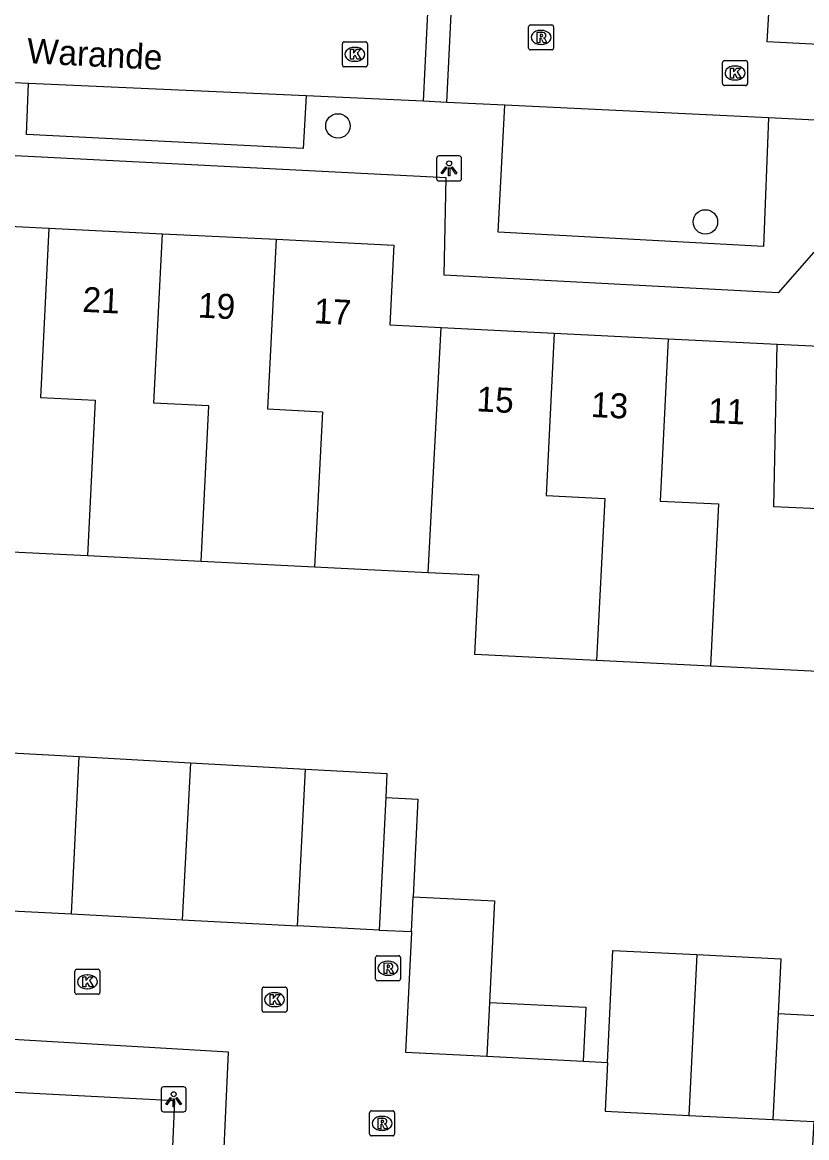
# Model space of a CAD drawing. Extents: x 162990 to 165007, y 383433 to 384336.
# Drawn here: x 164389.42 to 164420.84, y 383617.32 to 383661.98 of the extents above; entities that cross this region are included whole.
import ezdxf

# ---------------------------------------------------------------- set-up
doc = ezdxf.new("R2010")
doc.units = 0
for name, color, linetype in [('IMGEO_Boom', 7, 'Continuous'), ('IMGEO_Kolk', 7, 'Continuous'), ('IMGEO_Lichtpunt', 7, 'Continuous'), ('IMGEO_Openbare_ruimte_label', 7, 'Continuous'), ('IMGEO_Pand', 7, 'Continuous'), ('IMGEO_Pand_nummerreeks', 7, 'Continuous'), ('IMGEO_Rijbaan_lokaal_open', 7, 'Continuous'), ('IMGEO_Rioolput', 7, 'Continuous'), ('IMGEO_Voetpad_open', 7, 'Continuous')]:
    doc.layers.add(name, color=color, linetype=linetype)

msp = doc.modelspace()

# ---------------------------------------------------------------- linework, layer by layer
at = {"layer": 'IMGEO_Boom'}
for centre in [(164402.066, 383657.832), (164416.788, 383653.988)]:
    msp.add_circle(centre, 0.489, dxfattribs=at)
at = {"layer": 'IMGEO_Kolk'}
for p, q in [((164402.244, 383660.271), (164402.244, 383661.123)), ((164402.319, 383661.197), (164403.171, 383661.197)), ((164402.732, 383660.977), (164402.757, 383660.977)), ((164403.245, 383661.123), (164403.245, 383660.271)), ((164402.755, 383660.417), (164402.73, 383660.417)), ((164417.547, 383660.449), (164418.399, 383660.449)), ((164403.171, 383660.197), (164402.319, 383660.197)), ((164417.472, 383659.523), (164417.472, 383660.375)), ((164417.96, 383660.229), (164417.985, 383660.229)), ((164418.473, 383660.375), (164418.473, 383659.523)), ((164417.983, 383659.669), (164417.958, 383659.669)), ((164418.399, 383659.449), (164417.547, 383659.449)), ((164391.53, 383623.138), (164391.53, 383623.99)), ((164391.605, 383624.064), (164392.457, 383624.064)), ((164392.018, 383623.844), (164392.043, 383623.844)), ((164392.531, 383623.99), (164392.531, 383623.138)), ((164399.103, 383623.348), (164399.955, 383623.348)), ((164392.457, 383623.064), (164391.605, 383623.064)), ((164392.041, 383623.284), (164392.016, 383623.284)), ((164399.028, 383622.422), (164399.028, 383623.274)), ((164399.516, 383623.128), (164399.541, 383623.128)), ((164400.029, 383623.274), (164400.029, 383622.422)), ((164399.539, 383622.568), (164399.514, 383622.568)), ((164399.955, 383622.348), (164399.103, 383622.348))]:
    msp.add_line(p, q, dxfattribs=at)
for points in [[(164402.244, 383660.271), (164402.244, 383661.123)], [(164402.319, 383661.197), (164403.171, 383661.197)], [(164402.565, 383660.897), (164402.688, 383660.897), (164402.688, 383660.746), (164402.818, 383660.897), (164402.982, 383660.897), (164402.836, 383660.746), (164402.989, 383660.497), (164402.837, 383660.497), (164402.752, 383660.661), (164402.688, 383660.594), (164402.688, 383660.497), (164402.565, 383660.497), (164402.565, 383660.897)], [(164403.245, 383661.123), (164403.245, 383660.271)], [(164417.547, 383660.449), (164418.399, 383660.449)], [(164403.171, 383660.197), (164402.319, 383660.197)], [(164417.472, 383659.523), (164417.472, 383660.375)], [(164417.793, 383660.149), (164417.916, 383660.149), (164417.916, 383659.998), (164418.046, 383660.149), (164418.21, 383660.149), (164418.064, 383659.998), (164418.217, 383659.749), (164418.065, 383659.749), (164417.98, 383659.913), (164417.916, 383659.846), (164417.916, 383659.749), (164417.793, 383659.749), (164417.793, 383660.149)], [(164418.473, 383660.375), (164418.473, 383659.523)], [(164418.399, 383659.449), (164417.547, 383659.449)], [(164391.53, 383623.138), (164391.53, 383623.99)], [(164391.605, 383624.064), (164392.457, 383624.064)], [(164392.531, 383623.99), (164392.531, 383623.138)], [(164391.851, 383623.764), (164391.974, 383623.764), (164391.974, 383623.613), (164392.104, 383623.764), (164392.268, 383623.764), (164392.122, 383623.613), (164392.275, 383623.364), (164392.123, 383623.364), (164392.038, 383623.528), (164391.974, 383623.461), (164391.974, 383623.364), (164391.851, 383623.364), (164391.851, 383623.764)], [(164399.103, 383623.348), (164399.955, 383623.348)], [(164392.457, 383623.064), (164391.605, 383623.064)], [(164399.028, 383622.422), (164399.028, 383623.274)], [(164399.349, 383623.048), (164399.472, 383623.048), (164399.472, 383622.897), (164399.602, 383623.048), (164399.766, 383623.048), (164399.62, 383622.897), (164399.773, 383622.648), (164399.621, 383622.648), (164399.536, 383622.812), (164399.472, 383622.745), (164399.472, 383622.648), (164399.349, 383622.648), (164399.349, 383623.048)], [(164400.029, 383623.274), (164400.029, 383622.422)], [(164399.955, 383622.348), (164399.103, 383622.348)]]:
    msp.add_lwpolyline(points, dxfattribs=at)
for centre, start, end in [((164402.321, 383661.121), 91.552, 178.448), ((164402.321, 383661.121), 91.552, 178.448), ((164403.169, 383661.121), 1.552, 88.448), ((164403.169, 383661.121), 1.552, 88.448), ((164417.549, 383660.373), 91.552, 178.448), ((164417.549, 383660.373), 91.552, 178.448), ((164418.397, 383660.373), 1.552, 88.448), ((164418.397, 383660.373), 1.552, 88.448), ((164402.321, 383660.273), 181.552, 268.448), ((164402.321, 383660.273), 181.552, 268.448), ((164403.169, 383660.273), 271.552, 358.448), ((164403.169, 383660.273), 271.552, 358.448), ((164417.549, 383659.525), 181.552, 268.448), ((164417.549, 383659.525), 181.552, 268.448), ((164418.397, 383659.525), 271.552, 358.448), ((164418.397, 383659.525), 271.552, 358.448), ((164391.607, 383623.988), 91.552, 178.448), ((164391.607, 383623.988), 91.552, 178.448), ((164392.455, 383623.988), 1.552, 88.448), ((164392.455, 383623.988), 1.552, 88.448), ((164399.105, 383623.272), 91.552, 178.448), ((164399.105, 383623.272), 91.552, 178.448), ((164399.953, 383623.272), 1.552, 88.448), ((164399.953, 383623.272), 1.552, 88.448), ((164391.607, 383623.14), 181.552, 268.448), ((164391.607, 383623.14), 181.552, 268.448), ((164392.455, 383623.14), 271.552, 358.448), ((164392.455, 383623.14), 271.552, 358.448), ((164399.105, 383622.424), 181.552, 268.448), ((164399.105, 383622.424), 181.552, 268.448), ((164399.953, 383622.424), 271.552, 358.448), ((164399.953, 383622.424), 271.552, 358.448)]:
    msp.add_arc(centre, 0.0765, start, end, dxfattribs=at)
for centre, major_axis, ratio, start_param, end_param in [((164402.731, 383660.697), (-0.387, 0.002), 0.722429, 4.712389, 7.853982), ((164402.756, 383660.697), (-0.39, 0.002), 0.717154, 1.570796, 4.712389), ((164417.959, 383659.949), (-0.387, 0.002), 0.722429, 4.712389, 7.853982), ((164417.984, 383659.949), (-0.39, 0.002), 0.717154, 1.570796, 4.712389), ((164392.017, 383623.564), (-0.387, 0.002), 0.722429, 4.712389, 7.853982), ((164392.042, 383623.564), (-0.39, 0.002), 0.717154, 1.570796, 4.712389), ((164399.515, 383622.848), (-0.387, 0.002), 0.722429, 4.712389, 7.853982), ((164399.54, 383622.848), (-0.39, 0.002), 0.717154, 1.570796, 4.712389)]:
    msp.add_ellipse(centre, major_axis=major_axis, ratio=ratio, start_param=start_param, end_param=end_param, dxfattribs=at)
at = {"layer": 'IMGEO_Lichtpunt'}
for p, q in [((164406.021, 383656.532), (164406.021, 383655.725)), ((164406.021, 383656.532), (164406.021, 383655.725)), ((164406.923, 383656.627), (164406.115, 383656.627)), ((164406.923, 383656.627), (164406.115, 383656.627)), ((164407.017, 383655.725), (164407.017, 383656.532)), ((164407.017, 383655.725), (164407.017, 383656.532)), ((164406.115, 383655.631), (164406.923, 383655.631)), ((164406.115, 383655.631), (164406.923, 383655.631)), ((164395.891, 383619.358), (164395.083, 383619.358)), ((164395.891, 383619.358), (164395.083, 383619.358)), ((164394.989, 383619.263), (164394.989, 383618.456)), ((164394.989, 383619.263), (164394.989, 383618.456)), ((164395.985, 383618.456), (164395.985, 383619.263)), ((164395.985, 383618.456), (164395.985, 383619.263)), ((164395.083, 383618.362), (164395.891, 383618.362)), ((164395.083, 383618.362), (164395.891, 383618.362))]:
    msp.add_line(p, q, dxfattribs=at)
for points in [[(164406.395, 383656.196), (164406.434, 383656.168), (164406.246, 383655.906), (164406.208, 383655.933), (164406.395, 383656.196)], [(164406.497, 383656.148), (164406.544, 383656.148), (164406.544, 383655.826), (164406.497, 383655.826), (164406.497, 383656.148)], [(164406.607, 383656.168), (164406.645, 383656.195), (164406.832, 383655.933), (164406.793, 383655.905), (164406.607, 383656.168)], [(164395.363, 383618.927), (164395.402, 383618.899), (164395.214, 383618.637), (164395.176, 383618.664), (164395.363, 383618.927)], [(164395.465, 383618.879), (164395.512, 383618.879), (164395.512, 383618.557), (164395.465, 383618.557), (164395.465, 383618.879)], [(164395.575, 383618.899), (164395.613, 383618.926), (164395.8, 383618.664), (164395.761, 383618.636), (164395.575, 383618.899)]]:
    msp.add_lwpolyline(points, dxfattribs=at)
for centre in [(164406.52, 383656.33), (164395.488, 383619.061)]:
    msp.add_circle(centre, 0.0994, dxfattribs=at)
for centre, start, end in [((164406.115, 383656.532), 90, 180), ((164406.115, 383656.532), 90, 180), ((164406.923, 383656.532), 0, 90), ((164406.923, 383656.532), 0, 90), ((164406.115, 383655.725), 180, 270), ((164406.115, 383655.725), 180, 270), ((164406.923, 383655.725), 270, 0), ((164406.923, 383655.725), 270, 360), ((164395.083, 383619.263), 90, 180), ((164395.083, 383619.263), 90, 180), ((164395.891, 383619.263), 0, 90), ((164395.891, 383619.263), 0, 90), ((164395.083, 383618.456), 180, 270), ((164395.083, 383618.456), 180, 270), ((164395.891, 383618.456), 270, 0), ((164395.891, 383618.456), 270, 360)]:
    msp.add_arc(centre, 0.0946, start, end, dxfattribs=at)
at = {"layer": 'IMGEO_Pand'}
for points in [[(164392.034, 383640.615), (164387.337, 383640.847), (164387.638, 383646.941), (164385.38, 383647.053), (164385.722, 383653.976), (164390.489, 383653.741)], [(164390.489, 383653.741), (164390.149, 383646.96), (164392.346, 383646.85), (164392.034, 383640.615)], [(164390.489, 383653.741), (164395.039, 383653.516)], [(164396.584, 383640.39), (164396.896, 383646.618), (164394.699, 383646.728), (164395.039, 383653.516)], [(164395.039, 383653.516), (164399.588, 383653.291)], [(164399.588, 383653.291), (164399.247, 383646.497), (164401.444, 383646.387), (164401.133, 383640.166)], [(164399.588, 383653.291), (164404.31, 383653.058), (164404.152, 383649.861), (164406.208, 383649.759)], [(164405.682, 383639.941), (164406.208, 383649.759)], [(164406.208, 383649.759), (164410.733, 383649.536)], [(164410.733, 383649.536), (164410.408, 383643.036), (164412.755, 383642.919), (164412.431, 383636.425)], [(164410.733, 383649.536), (164415.294, 383649.311)], [(164415.294, 383649.311), (164414.969, 383642.811), (164417.316, 383642.694), (164416.992, 383636.2)], [(164415.294, 383649.311), (164419.659, 383649.095)], [(164421.553, 383635.975), (164421.877, 383642.469), (164419.53, 383642.586), (164419.659, 383649.095)], [(164419.659, 383649.095), (164424.414, 383648.86)], [(164396.584, 383640.39), (164392.034, 383640.615)], [(164401.133, 383640.166), (164396.584, 383640.39)], [(164405.682, 383639.941), (164401.133, 383640.166)], [(164412.431, 383636.425), (164407.55, 383636.666), (164407.707, 383639.841), (164405.682, 383639.941)], [(164416.992, 383636.2), (164412.431, 383636.425)], [(164421.553, 383635.975), (164416.992, 383636.2)], [(164388.237, 383627.646), (164388.49, 383632.76), (164391.699, 383632.582)], [(164391.39, 383626.279), (164391.699, 383632.582)], [(164391.699, 383632.582), (164396.162, 383632.335)], [(164396.162, 383632.335), (164395.832, 383626.048)], [(164396.162, 383632.335), (164400.763, 383632.081)], [(164400.452, 383625.806), (164400.763, 383632.081)], [(164400.763, 383632.081), (164404.029, 383631.9), (164403.981, 383630.94)], [(164403.981, 383630.94), (164403.719, 383625.636)], [(164403.981, 383630.94), (164405.274, 383630.876), (164405.081, 383626.97)], [(164405.012, 383625.572), (164405.081, 383626.97)], [(164405.081, 383626.97), (164408.339, 383626.809), (164408.138, 383622.734)], [(164388.178, 383626.447), (164391.39, 383626.279)], [(164391.39, 383626.279), (164395.832, 383626.048)], [(164395.832, 383626.048), (164400.452, 383625.806)], [(164403.719, 383625.636), (164400.452, 383625.806)], [(164403.719, 383625.636), (164405.012, 383625.572)], [(164405.012, 383625.572), (164405.01, 383625.534), (164404.773, 383620.747), (164408.032, 383620.586)], [(164412.862, 383620.332), (164413.084, 383624.821), (164416.448, 383624.655)], [(164416.448, 383624.655), (164416.128, 383618.216)], [(164416.448, 383624.655), (164419.808, 383624.489), (164419.699, 383622.289)], [(164408.138, 383622.734), (164408.032, 383620.586)], [(164408.138, 383622.734), (164411.993, 383622.543), (164411.887, 383620.383)], [(164419.699, 383622.289), (164419.49, 383618.05)], [(164408.032, 383620.586), (164411.887, 383620.383)], [(164412.862, 383620.332), (164412.766, 383618.382), (164416.128, 383618.216)], [(164416.128, 383618.216), (164419.49, 383618.05)]]:
    msp.add_lwpolyline(points, dxfattribs=at)
at = {"layer": 'IMGEO_Rijbaan_lokaal_open'}
for points in [[(164405.684, 383662.919), (164405.485, 383658.821)], [(164406.434, 383658.772), (164406.633, 383662.874)], [(164438.579, 383661.43), (164438.522, 383660.2), (164419.261, 383661.193), (164419.326, 383662.328)], [(164444.179, 383661.16), (164444.149, 383660.717), (164444.109, 383656.91), (164419.31, 383658.148)], [(164389.67, 383659.527), (164384.042, 383659.778), (164383.027, 383640.979)], [(164400.801, 383659.03), (164389.67, 383659.527)], [(164405.485, 383658.821), (164400.801, 383659.03)], [(164406.434, 383658.772), (164405.485, 383658.821)], [(164408.757, 383658.66), (164406.434, 383658.772)], [(164419.31, 383658.148), (164408.757, 383658.66)], [(164419.49, 383618.05), (164421.124, 383617.97), (164420.832, 383612.735), (164397.37, 383613.969), (164397.683, 383620.748), (164376.972, 383621.957)], [(164411.887, 383620.383), (164412.862, 383620.332)]]:
    msp.add_lwpolyline(points, dxfattribs=at)
at = {"layer": 'IMGEO_Rioolput'}
for p, q in [((164409.703, 383660.95), (164409.703, 383661.802)), ((164409.778, 383661.876), (164410.63, 383661.876)), ((164410.704, 383661.802), (164410.704, 383660.95)), ((164410.191, 383661.656), (164410.216, 383661.656)), ((164410.63, 383660.876), (164409.778, 383660.876)), ((164410.214, 383661.096), (164410.189, 383661.096)), ((164403.572, 383623.678), (164403.572, 383624.53)), ((164403.647, 383624.604), (164404.499, 383624.604)), ((164404.06, 383624.384), (164404.085, 383624.384)), ((164404.573, 383624.53), (164404.573, 383623.678)), ((164404.083, 383623.824), (164404.058, 383623.824)), ((164404.499, 383623.604), (164403.647, 383623.604)), ((164403.333, 383617.47), (164403.333, 383618.322)), ((164403.408, 383618.396), (164404.26, 383618.396)), ((164403.821, 383618.176), (164403.846, 383618.176)), ((164404.334, 383618.322), (164404.334, 383617.47)), ((164403.844, 383617.616), (164403.819, 383617.616)), ((164404.26, 383617.396), (164403.408, 383617.396))]:
    msp.add_line(p, q, dxfattribs=at)
for points in [[(164409.703, 383660.95), (164409.703, 383661.802)], [(164409.778, 383661.876), (164410.63, 383661.876)], [(164410.704, 383661.802), (164410.704, 383660.95)], [(164410.292, 383661.574), (164410.04, 383661.576), (164410.04, 383661.176)], [(164410.04, 383661.176), (164410.164, 383661.176), (164410.164, 383661.338), (164410.175, 383661.338)], [(164410.218, 383661.495), (164410.164, 383661.495), (164410.164, 383661.414)], [(164410.164, 383661.414), (164410.216, 383661.414)], [(164410.222, 383661.309), (164410.293, 383661.176), (164410.433, 383661.176), (164410.368, 383661.302)], [(164410.63, 383660.876), (164409.778, 383660.876)], [(164403.572, 383623.678), (164403.572, 383624.53)], [(164403.647, 383624.604), (164404.499, 383624.604)], [(164404.161, 383624.302), (164403.909, 383624.304), (164403.909, 383623.904)], [(164404.087, 383624.223), (164404.033, 383624.223), (164404.033, 383624.142)], [(164404.573, 383624.53), (164404.573, 383623.678)], [(164403.909, 383623.904), (164404.033, 383623.904), (164404.033, 383624.066), (164404.044, 383624.066)], [(164404.033, 383624.142), (164404.085, 383624.142)], [(164404.091, 383624.037), (164404.162, 383623.904), (164404.302, 383623.904), (164404.237, 383624.03)], [(164404.499, 383623.604), (164403.647, 383623.604)], [(164403.333, 383617.47), (164403.333, 383618.322)], [(164403.408, 383618.396), (164404.26, 383618.396)], [(164403.922, 383618.094), (164403.67, 383618.096), (164403.67, 383617.696)], [(164403.848, 383618.015), (164403.794, 383618.015), (164403.794, 383617.934)], [(164404.334, 383618.322), (164404.334, 383617.47)], [(164403.67, 383617.696), (164403.794, 383617.696), (164403.794, 383617.858), (164403.805, 383617.858)], [(164403.794, 383617.934), (164403.846, 383617.934)], [(164403.852, 383617.829), (164403.923, 383617.696), (164404.063, 383617.696), (164403.998, 383617.822)], [(164404.26, 383617.396), (164403.408, 383617.396)]]:
    msp.add_lwpolyline(points, dxfattribs=at)
for centre, radius, start, end in [((164409.78, 383661.8), 0.0765, 91.552, 178.448), ((164409.78, 383661.8), 0.0765, 91.552, 178.448), ((164410.628, 383661.8), 0.0765, 1.552, 88.448), ((164410.628, 383661.8), 0.0765, 1.552, 88.448), ((164410.174, 383661.285), 0.0533, 26.0293, 88.6989), ((164410.2, 383661.603), 0.19, 274.7715, 282.9687), ((164410.224, 383661.399), 0.0964, 77.0061, 93.1865), ((164410.238, 383661.456), 0.0378, 276.6634, 79.6772), ((164410.291, 383661.464), 0.109, 350.3612, 89.416), ((164410.289, 383661.464), 0.112, 277.5842, 350.9817), ((164410.273, 383661.249), 0.108, 29.5134, 73.7905), ((164409.78, 383660.952), 0.0765, 181.552, 268.448), ((164409.78, 383660.952), 0.0765, 181.552, 268.448), ((164410.628, 383660.952), 0.0765, 271.552, 358.448), ((164410.628, 383660.952), 0.0765, 271.552, 358.448), ((164403.649, 383624.528), 0.0765, 91.552, 178.448), ((164403.649, 383624.528), 0.0765, 91.552, 178.448), ((164404.093, 383624.127), 0.0964, 77.0061, 93.1865), ((164404.16, 383624.192), 0.109, 350.3612, 89.416), ((164404.497, 383624.528), 0.0765, 1.552, 88.448), ((164404.497, 383624.528), 0.0765, 1.552, 88.448), ((164404.043, 383624.013), 0.0533, 26.0293, 88.6989), ((164404.069, 383624.331), 0.19, 274.7715, 282.9687), ((164404.107, 383624.184), 0.0378, 276.6634, 79.6772), ((164404.158, 383624.192), 0.112, 277.5842, 350.9817), ((164404.142, 383623.977), 0.108, 29.5134, 73.7905), ((164403.649, 383623.68), 0.0765, 181.552, 268.448), ((164403.649, 383623.68), 0.0765, 181.552, 268.448), ((164404.497, 383623.68), 0.0765, 271.552, 358.448), ((164404.497, 383623.68), 0.0765, 271.552, 358.448), ((164403.41, 383618.32), 0.0765, 91.552, 178.448), ((164403.41, 383618.32), 0.0765, 91.552, 178.448), ((164403.854, 383617.919), 0.0964, 77.0061, 93.1865), ((164403.868, 383617.976), 0.0378, 276.6634, 79.6772), ((164403.921, 383617.984), 0.109, 350.3612, 89.416), ((164404.258, 383618.32), 0.0765, 1.552, 88.448), ((164404.258, 383618.32), 0.0765, 1.552, 88.448), ((164403.804, 383617.805), 0.0533, 26.0293, 88.6989), ((164403.83, 383618.123), 0.19, 274.7715, 282.9687), ((164403.919, 383617.984), 0.112, 277.5842, 350.9817), ((164403.903, 383617.769), 0.108, 29.5134, 73.7905), ((164403.41, 383617.472), 0.0765, 181.552, 268.448), ((164403.41, 383617.472), 0.0765, 181.552, 268.448), ((164404.258, 383617.472), 0.0765, 271.552, 358.448), ((164404.258, 383617.472), 0.0765, 271.552, 358.448)]:
    msp.add_arc(centre, radius, start, end, dxfattribs=at)
for centre, major_axis, ratio, start_param, end_param in [((164410.19, 383661.376), (-0.387, 0.002), 0.722429, 4.712389, 7.853982), ((164410.215, 383661.376), (-0.39, 0.002), 0.717154, 1.570796, 4.712389), ((164404.059, 383624.104), (-0.387, 0.002), 0.722429, 4.712389, 7.853982), ((164404.084, 383624.104), (-0.39, 0.002), 0.717154, 1.570796, 4.712389), ((164403.82, 383617.896), (-0.387, 0.002), 0.722429, 4.712389, 7.853982), ((164403.845, 383617.896), (-0.39, 0.002), 0.717154, 1.570796, 4.712389)]:
    msp.add_ellipse(centre, major_axis=major_axis, ratio=ratio, start_param=start_param, end_param=end_param, dxfattribs=at)
at = {"layer": 'IMGEO_Voetpad_open'}
for points in [[(164400.801, 383659.03), (164400.68, 383656.926), (164389.591, 383657.493), (164389.67, 383659.527)], [(164419.31, 383658.148), (164419.12, 383653.002), (164408.48, 383653.582), (164408.757, 383658.66)], [(164421.132, 383652.779), (164419.699, 383651.148), (164406.322, 383651.856), (164406.404, 383655.746), (164384.934, 383656.853), (164383.38, 383627.887), (164388.237, 383627.646)], [(164419.699, 383622.289), (164422.254, 383622.155), (164426.592, 383621.927)], [(164395.322, 383613.893), (164395.537, 383618.796), (164372.088, 383620.012)]]:
    msp.add_lwpolyline(points, dxfattribs=at)

# ---------------------------------------------------------------- texts
at = {"layer": 'IMGEO_Openbare_ruimte_label'}
msp.add_text('Warande', height=1, rotation=357.0775, dxfattribs=at).set_placement((164389.593, 383660.348))
at = {"layer": 'IMGEO_Pand_nummerreeks'}
for s, rotation, p in [('21', 357.1726, (164391.818, 383650.39)), ('19', 357.1726, (164396.443, 383650.162)), ('17', 357.1726, (164401.09, 383649.932)), ('15', 357.1718, (164407.602, 383646.406)), ('13', 357.1718, (164412.181, 383646.18)), ('11', 357.1718, (164416.875, 383645.948))]:
    msp.add_text(s, height=1, rotation=rotation, dxfattribs=at).set_placement(p)

doc.saveas('drawing.dxf')
